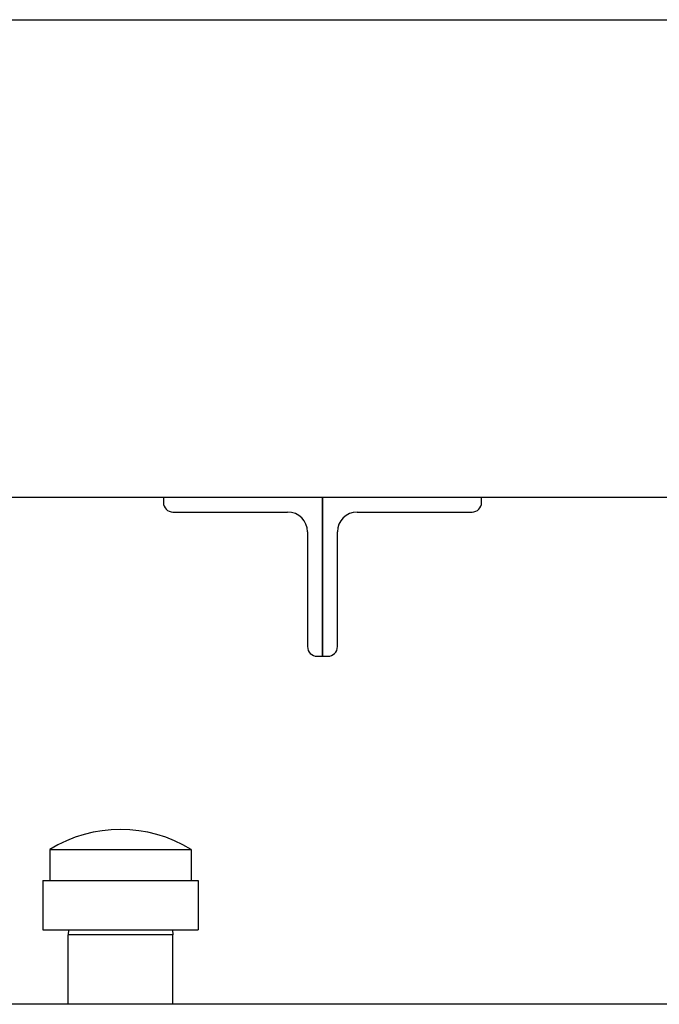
# Model space of a CAD drawing. Header units: inches. Extents: x 24 to 1128, y -94 to 748.
# Tile 350 of 546: x 643 to 651, y 292 to 305. Entities that reach past the tile are written whole.
import ezdxf

# ---------------------------------------------------------------- set-up
doc = ezdxf.new("R2010")
doc.units = ezdxf.units.IN
doc.header["$LTSCALE"] = 32
doc.header["$MEASUREMENT"] = 0
doc.layers.add('Visible (ANSI)', color=7, linetype='Continuous', lineweight=30)

msp = doc.modelspace()

# ---------------------------------------------------------------- linework, layer by layer
at = {"layer": 'Visible (ANSI)'}
for p, q in [((626.53529, 304.62537), (691.37529, 304.62537)), ((629.99529, 298.62537), (687.91529, 298.62537)), ((644.95529, 298.62537), (644.95529, 298.55737)), ((646.95529, 296.62537), (646.95529, 298.62537)), ((646.95529, 298.62537), (646.95529, 296.62537)), ((648.95529, 298.55737), (648.95529, 298.62537)), ((645.07529, 298.43737), (646.51729, 298.43737)), ((647.39329, 298.43737), (648.83529, 298.43737)), ((646.76729, 298.18737), (646.76729, 296.74537)), ((647.14329, 296.74537), (647.14329, 298.18737)), ((646.88729, 296.62537), (646.95529, 296.62537)), ((646.95529, 296.62537), (647.02329, 296.62537)), ((643.52529, 294.19587), (643.52529, 293.80787)), ((643.52529, 294.19587), (645.30529, 294.19587)), ((645.30529, 294.19587), (645.30529, 293.80787)), ((643.44029, 293.80787), (643.44029, 293.18787)), ((643.44029, 293.80787), (645.39029, 293.80787)), ((645.39029, 293.80787), (645.39029, 293.18787)), ((643.44029, 293.18787), (645.39029, 293.18787)), ((643.75974, 293.18787), (643.75779, 293.12537)), ((645.07084, 293.18787), (645.07279, 293.12537)), ((643.75779, 292.25037), (643.75779, 293.12537)), ((645.07279, 293.12537), (643.75779, 293.12537)), ((645.07279, 292.25037), (645.07279, 293.12537)), ((692.91529, 292.25037), (493.91529, 292.25037))]:
    msp.add_line(p, q, dxfattribs=at)
for centre, radius, start, end in [((645.07529, 298.55737), 0.12, 180, 270), ((648.83529, 298.55737), 0.12, 270, 0), ((646.51729, 298.18737), 0.25, 0, 90), ((647.39329, 298.18737), 0.25, 90, 180), ((646.88729, 296.74537), 0.12, 180, 270), ((647.02329, 296.74537), 0.12, 270, 0), ((644.41529, 292.75025), 1.69763, 58.381478, 121.618522)]:
    msp.add_arc(centre, radius, start, end, dxfattribs=at)

doc.saveas('drawing.dxf')
